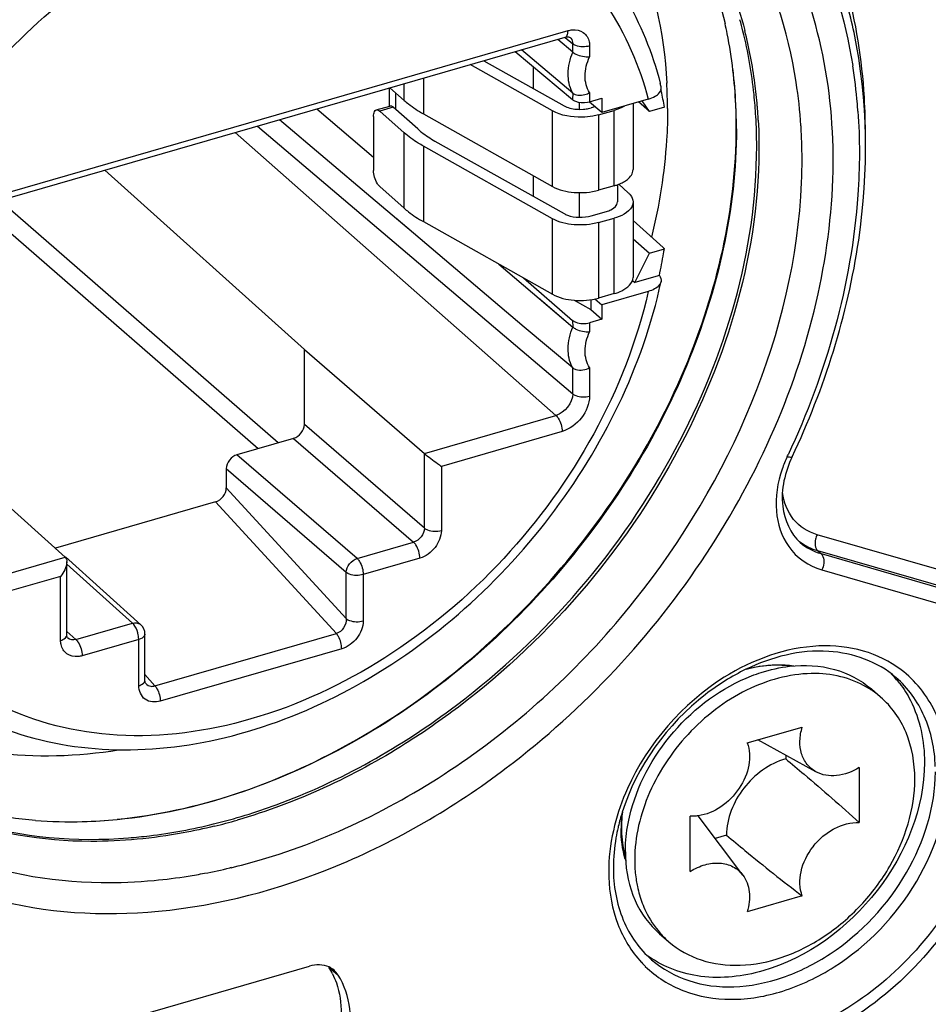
# Model space of a CAD drawing. Header units: millimetres. Extents: x 0 to 420, y 0 to 297.
# Tile 302 of 502: x 353.16 to 354.62, y 130.99 to 132.57. Entities that reach past the tile are written whole.
import ezdxf

# ---------------------------------------------------------------- set-up
doc = ezdxf.new("R2010")
doc.units = ezdxf.units.MM
doc.header["$LTSCALE"] = 23.1
doc.layers.get('0').update_dxf_attribs({"linetype": 'CONTINUOUS'})

msp = doc.modelspace()

# ---------------------------------------------------------------- linework, layer by layer
at = {"color": 7, "linetype": 'CONTINUOUS'}
for p, q in [((353.0142, 132.2458), (354.0335, 132.54)), ((353.0186, 132.2563), (354.0379, 132.5506)), ((354.0332, 132.5397), (354.0454, 132.5295)), ((354.0335, 132.54), (354.0362, 132.5406)), ((354.0362, 132.5406), (354.0384, 132.5406)), ((354.0377, 132.5473), (354.0379, 132.5506)), ((354.0384, 132.5406), (354.0398, 132.5403)), ((354.0398, 132.5403), (354.0408, 132.5398)), ((354.0408, 132.5398), (354.041, 132.5396)), ((354.0409, 132.5397), (354.041, 132.5396)), ((354.0454, 132.5161), (354.0214, 132.5365)), ((354.0454, 132.5161), (354.0454, 132.5295)), ((354.0726, 132.5259), (354.0726, 132.5083)), ((353.953, 132.5168), (354.0453, 132.4397)), ((354.0454, 132.4503), (353.9632, 132.5198)), ((354.0454, 132.4503), (353.9632, 132.5198)), ((354.0128, 132.4216), (353.8805, 132.4959)), ((353.9026, 132.5023), (354.0314, 132.4299)), ((353.9822, 132.4575), (353.9822, 132.4924)), ((353.7745, 132.4384), (353.7745, 132.4653)), ((353.8054, 132.4742), (353.8054, 132.4169)), ((353.7509, 132.4293), (353.7509, 132.4584)), ((353.7745, 132.4384), (353.7516, 132.4587)), ((353.7605, 132.4508), (353.7605, 132.4243)), ((354.0454, 132.4503), (354.0445, 132.4519)), ((354.0454, 132.4503), (354.0453, 132.4397)), ((354.0726, 132.4509), (354.0726, 132.4363)), ((353.7297, 132.4232), (353.7515, 132.4293)), ((354.0314, 132.4299), (354.0358, 132.4278)), ((354.0564, 132.4241), (354.0564, 132.4354)), ((354.0689, 132.4355), (354.0726, 132.4363)), ((354.0921, 132.4189), (354.0722, 132.4358)), ((354.0726, 132.4363), (354.0921, 132.4419)), ((354.0921, 132.4419), (354.0921, 132.4189)), ((354.1668, 132.4404), (354.0921, 132.4189)), ((354.1424, 132.4334), (354.1424, 132.3273)), ((354.1687, 132.4206), (354.1509, 132.4359)), ((354.1687, 132.4206), (354.1569, 132.4376)), ((353.6342, 132.4248), (353.7253, 132.3471)), ((353.6342, 132.4248), (353.7253, 132.3471)), ((353.7569, 132.4274), (353.7352, 132.4213)), ((353.7352, 132.4213), (353.7745, 132.3865)), ((353.7963, 132.3926), (353.7569, 132.4274)), ((353.8054, 132.4169), (354.0128, 132.3003)), ((354.0128, 132.3003), (354.0128, 132.4216)), ((354.057, 132.4241), (354.0629, 132.4242)), ((354.0812, 132.4281), (354.0752, 132.4264)), ((354.0871, 132.4154), (354.1119, 132.4224)), ((354.0871, 132.4154), (354.0871, 132.2942)), ((354.1119, 132.3012), (354.1119, 132.4224)), ((354.1929, 132.4276), (354.1687, 132.4206)), ((353.7208, 132.2831), (353.5739, 132.4073)), ((353.7253, 132.4127), (353.7253, 132.326)), ((354.0185, 131.9325), (353.5028, 132.3868)), ((353.5386, 132.3972), (354.0454, 131.967)), ((353.7745, 132.2652), (353.7745, 132.3865)), ((354.413, 132.3842), (354.4129, 132.3852)), ((354.413, 132.3842), (354.413, 132.3852)), ((353.824, 132.3732), (354.0314, 132.2567)), ((354.0128, 132.2484), (353.8054, 132.3649)), ((353.8054, 132.3649), (353.8054, 132.2437)), ((353.2934, 132.3264), (353.6141, 132.0381)), ((353.9822, 132.2843), (353.9822, 132.3175)), ((354.1174, 132.303), (354.1174, 132.2753)), ((354.1193, 132.3037), (354.1346, 132.2901)), ((353.7745, 132.2652), (353.7352, 132.3)), ((354.0564, 132.2509), (354.0564, 132.2903)), ((354.1119, 132.3012), (354.0871, 132.2942)), ((353.5722, 131.8884), (353.1241, 132.2775)), ((353.7895, 132.225), (353.7208, 132.2831)), ((354.1424, 132.2753), (354.1424, 132.1541)), ((353.0918, 132.2682), (353.5399, 131.8791)), ((354.0752, 132.2532), (354.0996, 132.2601)), ((353.7895, 132.225), (353.761, 132.2491)), ((353.8054, 132.2437), (354.0128, 132.1271)), ((354.0128, 132.1271), (354.0128, 132.2484)), ((354.0871, 132.2422), (354.1119, 132.2492)), ((354.0871, 132.2422), (354.0871, 132.121)), ((354.1119, 132.128), (354.1119, 132.2492)), ((354.1906, 132.2019), (354.1424, 132.2454)), ((354.1906, 132.2019), (354.1424, 132.2454)), ((353.9676, 132.0744), (353.7895, 132.225)), ((354.1424, 132.2163), (354.1687, 132.1929)), ((354.1454, 132.1458), (354.1687, 132.1929)), ((354.1687, 132.1929), (354.1927, 132.1998)), ((354.1927, 132.1998), (354.1906, 132.2019)), ((353.9267, 132.1755), (354.0454, 132.0744)), ((353.9664, 132.1532), (354.0453, 132.085)), ((354.1414, 132.1493), (354.1454, 132.1458)), ((354.1847, 132.1571), (354.1454, 132.1458)), ((354.1668, 132.1315), (354.0921, 132.1099)), ((353.9902, 132.1214), (354.0004, 132.1127)), ((354.0004, 132.1127), (354.0454, 132.0744)), ((354.0476, 132.1175), (354.0746, 132.1023)), ((354.0746, 132.1184), (354.0746, 132.1023)), ((354.0811, 132.1196), (354.0921, 132.1099)), ((354.1119, 132.128), (354.0871, 132.121)), ((354.0746, 132.1023), (354.0921, 132.0869)), ((354.0921, 132.1099), (354.0921, 132.0869)), ((354.0453, 132.085), (354.0454, 132.0744)), ((354.0921, 132.0869), (354.0726, 132.0813)), ((354.0726, 132.0813), (354.0726, 132.0667)), ((354.0454, 132.0087), (353.9676, 132.0744)), ((354.0454, 132.0087), (353.9676, 132.0744)), ((353.6141, 132.0381), (353.807, 131.8714)), ((353.6141, 131.9179), (353.6141, 132.0381)), ((354.0454, 132.0087), (354.0445, 132.0102)), ((354.0454, 131.967), (354.0454, 132.0087)), ((354.0726, 132.0092), (354.0726, 131.9635)), ((353.807, 131.8714), (354.0185, 131.9325)), ((353.807, 131.7512), (353.6141, 131.9179)), ((353.5968, 131.8955), (353.5058, 131.8693)), ((353.5968, 131.8955), (353.7897, 131.7289)), ((354.0284, 131.9066), (353.8343, 131.8505)), ((353.2297, 131.7048), (353.0425, 131.8731)), ((353.6988, 131.7026), (353.5058, 131.8693)), ((353.807, 131.7512), (353.807, 131.8714)), ((353.4885, 131.847), (353.6814, 131.6803)), ((353.4885, 131.847), (353.4885, 131.8159)), ((353.8343, 131.8505), (353.8343, 131.7476)), ((353.6815, 131.6059), (353.4885, 131.8159)), ((353.4712, 131.7935), (353.2142, 131.7193)), ((353.4712, 131.7935), (353.6655, 131.582)), ((354.7253, 131.6579), (354.4381, 131.7408)), ((353.6988, 131.7026), (353.7897, 131.7289)), ((353.0182, 131.6437), (353.2297, 131.7048)), ((353.3513, 131.5961), (353.23, 131.7051)), ((353.7996, 131.703), (353.7087, 131.6767)), ((354.7369, 131.6288), (354.4395, 131.7146)), ((354.4395, 131.7146), (354.4445, 131.7103)), ((354.4445, 131.7103), (354.7225, 131.63)), ((353.2323, 131.5796), (353.2323, 131.6975)), ((353.2323, 131.6935), (353.3379, 131.5985)), ((353.2223, 131.6738), (353.0282, 131.6178)), ((353.2223, 131.5709), (353.2223, 131.6738)), ((353.6815, 131.6059), (353.6814, 131.6803)), ((353.7087, 131.6767), (353.7087, 131.6023)), ((354.4458, 131.6841), (354.7239, 131.6039)), ((353.247, 131.5722), (353.3379, 131.5985)), ((353.3399, 131.5964), (353.3379, 131.5985)), ((353.3418, 131.5938), (353.3399, 131.5964)), ((353.3503, 131.5969), (353.3513, 131.5961)), ((353.247, 131.5722), (353.2323, 131.5854)), ((353.2325, 131.5776), (353.2323, 131.5796)), ((353.2329, 131.576), (353.2325, 131.5776)), ((353.2334, 131.575), (353.2329, 131.576)), ((353.2339, 131.5746), (353.2334, 131.575)), ((353.3479, 131.5726), (353.3477, 131.5761)), ((353.3579, 131.5068), (353.3579, 131.5812)), ((353.3739, 131.4978), (353.6655, 131.582)), ((353.3479, 131.5726), (353.2569, 131.5463)), ((353.3479, 131.4981), (353.3479, 131.5726)), ((353.6741, 131.5574), (353.3825, 131.4732)), ((353.3739, 131.4978), (353.3579, 131.5159)), ((353.358, 131.5051), (353.3579, 131.5068)), ((353.3584, 131.5032), (353.358, 131.5051)), ((353.359, 131.5021), (353.3584, 131.5032)), ((353.3593, 131.5017), (353.359, 131.5021)), ((354.5254, 131.4929), (354.5404, 131.4799)), ((354.3259, 131.4063), (354.4144, 131.4318)), ((354.4364, 131.3598), (354.3427, 131.4111)), ((354.3877, 131.3865), (354.3877, 131.3808)), ((354.5059, 131.3668), (354.5059, 131.2783)), ((354.2344, 131.1999), (354.2344, 131.2884)), ((354.3189, 131.1939), (354.2473, 131.2892)), ((354.2925, 131.258), (354.2746, 131.2529)), ((353.4944, 131.2063), (353.4962, 131.2068)), ((353.4944, 131.2054), (353.4962, 131.2059)), ((354.1032, 131.1966), (354.1033, 131.1922)), ((354.4144, 131.1604), (354.3259, 131.1349)), ((354.1849, 131.0998), (354.1999, 131.0868)), ((352.6716, 130.7733), (353.6225, 131.0477)), ((353.6535, 131.0462), (353.6685, 131.0332))]:
    msp.add_line(p, q, dxfattribs=at)
for centre, radius, start, end in [((353.7233, 132.3857), 0.791, 11.7903, 18.7657), ((353.6048, 132.4066), 0.7028, 11.3983, 12.7679), ((353.6125, 132.4083), 0.6949, 11.3872, 12.7715), ((353.66, 132.3838), 0.6796, 14.1494, 15.7399), ((353.5734, 132.4006), 0.7347, 6.7758, 11.3728), ((353.5809, 132.4023), 0.727, 6.7072, 11.3609), ((353.6269, 132.3735), 0.7173, 7.4408, 14.2935), ((354.0336, 132.5308), 0.0116, 39.7691, 49.9639), ((353.6445, 132.3602), 0.8615, 4.8593, 8.9509), ((353.5264, 132.395), 0.7821, 2.72, 6.7817), ((353.5321, 132.3965), 0.7762, 2.5819, 6.712), ((353.6274, 132.3227), 0.5767, 13.8251, 14.3908), ((353.4475, 132.4263), 0.7502, 2.6642, 3.0668), ((353.4331, 132.4257), 0.7646, 0.1595, 2.6576), ((353.5773, 132.3665), 0.7674, 4.6967, 7.4797), ((353.6164, 132.3466), 0.7974, 3.701, 8.7232), ((353.6235, 132.3282), 0.578, 12.4772, 12.7479), ((353.6177, 132.3269), 0.5839, 11.2035, 12.4755), ((353.608, 132.325), 0.5938, 9.9455, 11.2034), ((353.4926, 132.3932), 0.8159, 0.3817, 2.7324), ((353.5548, 132.3645), 0.79, 3.4983, 4.7042), ((353.6139, 132.3573), 0.8922, 4.1057, 4.8784), ((354.0584, 132.4849), 0.0608, 274.1924, 281.9508), ((354.0592, 132.4815), 0.0573, 281.9173, 286.2395), ((353.4203, 132.4256), 0.7774, 360, 0.166), ((353.4735, 132.393), 0.835, 0.0002, 0.3872), ((353.5257, 132.3649), 0.8154, 359.9882, 3.3597), ((353.5455, 132.3639), 0.7993, 3.0809, 3.4999), ((353.588, 132.3444), 0.826, 3.5161, 3.7288), ((353.583, 132.3441), 0.8309, 2.835, 3.5157), ((353.5543, 132.3429), 0.8597, 359.2653, 2.7527), ((353.5191, 132.3432), 0.8949, 357.6558, 359.2777), ((354.0895, 132.3806), 0.0825, 285.7548, 289.8099), ((354.0919, 132.3738), 0.0753, 289.8456, 291.3167), ((353.388, 132.3283), 0.8148, 347.8779, 350.4234), ((353.4063, 132.3251), 0.7963, 350.4312, 350.9483), ((354.5728, 131.7799), 0.2019, 154.7745, 160.8234), ((353.175, 132.4378), 1.343, 334.7988, 334.9418), ((354.4614, 131.7962), 0.0842, 232.2307, 233.5939), ((353.2139, 131.6975), 0.0184, 356.4184, 359.9928), ((353.2271, 131.5795), 0.00516, 351.6456, 1.2109), ((353.3064, 131.5718), 0.0415, 5.9888, 10.8929), ((354.435, 131.3973), 0.1714, 37.4952, 44.4989), ((353.3527, 131.5067), 0.00516, 351.644, 1.2108), ((354.4436, 131.368), 0.1479, 56.8211, 57.7117), ((354.4441, 131.3687), 0.1471, 49.1241, 56.8228), ((354.4373, 131.1966), 0.3274, 162.5342, 166.7197), ((354.3336, 131.2683), 0.2105, 173.1696, 178.4719), ((354.3282, 131.2702), 0.2045, 173.0593, 179.9233), ((353.2383, 131.9998), 0.7202, 265.4936, 271.5866), ((353.2389, 132.0069), 0.7273, 265.4907, 271.4422), ((353.2377, 132.0607), 0.7811, 271.4286, 275.5575), ((353.237, 132.0558), 0.7762, 271.5695, 275.6315), ((353.249, 132.1727), 0.9269, 283.7438, 286.108), ((354.4256, 131.1995), 0.3154, 166.7437, 167.0257), ((354.3233, 131.2687), 0.2002, 178.5131, 179.9972), ((354.2814, 131.2663), 0.1574, 192.9969, 194.3934), ((354.2782, 131.2655), 0.154, 194.3933, 196.0427), ((354.351, 131.2313), 0.221, 179.9951, 182.1666), ((353.2742, 132.1401), 0.9603, 283.3665, 286.1441), ((354.2801, 131.2631), 0.1565, 196.1806, 196.9763), ((353.2877, 132.0777), 0.8963, 278.9713, 280.6654), ((353.2823, 132.106), 0.9252, 280.6698, 283.2517), ((354.3771, 131.1995), 0.2739, 178.567, 179.9968), ((354.4661, 131.199), 0.3629, 179.9225, 180.3872), ((353.2984, 131.9825), 0.8006, 269.2172, 275.3368), ((353.2933, 132.0408), 0.8591, 275.3137, 278.9852), ((354.1661, 131.1954), 0.0628, 182.9204, 184.2388), ((354.2961, 131.1978), 0.1469, 221.4041, 229.1018), ((354.2868, 131.1751), 0.1785, 222.8199, 225.7385), ((354.2658, 131.2017), 0.17, 234.0453, 234.5749), ((353.5496, 130.9821), 0.1221, 25.8344, 31.6767), ((353.639, 131.015), 0.0346, 31.7325, 48.8125)]:
    msp.add_arc(centre, radius, start, end, dxfattribs=at)
for centre, major_axis, ratio, start_param, end_param in [((353.5968, 131.9129), (0.0131, 0.0151), 0.750057, -2.284463, -0.713705), ((353.5058, 131.852), (0.0131, 0.0151), 0.750057, 0.857091, 2.427888), ((353.4712, 131.811), (0.0129, 0.0154), 0.751826, -2.300969, -0.731387)]:
    msp.add_ellipse(centre, major_axis=major_axis, ratio=ratio, start_param=start_param, end_param=end_param, dxfattribs=at)
for points, knots in [([(354.0023, 132.8866), (354.0603, 132.8375), (354.1578, 132.7062), (354.1923, 132.5479), (354.1966, 132.4664)], [0, 0, 0, 0, 0.482266, 1, 1, 1, 1]), ([(354.4047, 132.4676), (354.3919, 132.5508), (354.3396, 132.7108), (354.2265, 132.8371), (354.162, 132.8839)], [0, 0, 0, 0, 0.513676, 1, 1, 1, 1]), ([(353.9387, 131.3661), (354.0638, 131.4607), (354.2789, 131.6908), (354.4366, 132.0452), (354.4717, 132.3337), (354.4509, 132.5338), (354.3839, 132.7123), (354.3088, 132.8112), (354.2659, 132.8528)], [0, 0, 0, 0, 0.276361, 0.543528, 0.668097, 0.78488, 0.894685, 1, 1, 1, 1]), ([(354.1355, 132.8527), (354.1736, 132.8141), (354.2398, 132.7229), (354.2777, 132.6171), (354.2902, 132.5619)], [0, 0, 0, 0, 0.489292, 1, 1, 1, 1]), ([(353.6667, 132.7838), (353.7241, 132.788), (353.8377, 132.7805), (353.992, 132.7135), (354.1088, 132.5955), (354.1529, 132.4938), (354.1668, 132.4404)], [0, 0, 0, 0, 0.262037, 0.507652, 0.748964, 1, 1, 1, 1]), ([(354.3901, 132.7772), (354.4035, 132.7565), (354.4535, 132.6686), (354.4835, 132.5698), (354.4955, 132.4943)], [0, 0, 0, 0, 0.243081, 1, 1, 1, 1]), ([(353.1676, 132.7715), (353.1143, 132.7308), (352.917, 132.5544), (352.7714, 132.3182), (352.7133, 132.1296)], [0, 0, 0, 0, 0.253701, 1, 1, 1, 1]), ([(352.8758, 132.2158), (352.9206, 132.3302), (353.0548, 132.5421), (353.2523, 132.6969), (353.3613, 132.7521)], [0, 0, 0, 0, 0.50147, 1, 1, 1, 1]), ([(354.0356, 132.7186), (354.0721, 132.6862), (354.136, 132.6081), (354.1735, 132.5148), (354.186, 132.466)], [0, 0, 0, 0, 0.491741, 1, 1, 1, 1]), ([(354.2466, 132.7282), (354.2551, 132.7148), (354.2871, 132.6589), (354.3099, 132.5977), (354.322, 132.5506)], [0, 0, 0, 0, 0.245152, 1, 1, 1, 1]), ([(352.8898, 132.0718), (352.9199, 132.2049), (353.0486, 132.459), (353.2663, 132.6416), (353.3899, 132.7039)], [0, 0, 0, 0, 0.496445, 1, 1, 1, 1]), ([(354.5158, 132.38), (354.5159, 132.4011), (354.5139, 132.483), (354.501, 132.5648), (354.4847, 132.6235)], [0, 0, 0, 0, 0.257381, 1, 1, 1, 1]), ([(354.0335, 132.5401), (354.0354, 132.5406), (354.0371, 132.5437), (354.0376, 132.5464), (354.0377, 132.5473)], [0, 0, 0, 0, 0.684273, 1, 1, 1, 1]), ([(354.0379, 132.5506), (354.0401, 132.5512), (354.0483, 132.5529), (354.0575, 132.551), (354.0624, 132.5475)], [0, 0, 0, 0, 0.273461, 1, 1, 1, 1]), ([(354.0624, 132.5475), (354.0672, 132.5441), (354.0719, 132.5362), (354.0726, 132.5281), (354.0726, 132.5259)], [0, 0, 0, 0, 0.729031, 1, 1, 1, 1]), ([(354.3397, 132.4127), (354.339, 132.4244), (354.3353, 132.4706), (354.3274, 132.5164), (354.3189, 132.5499)], [0, 0, 0, 0, 0.254787, 1, 1, 1, 1]), ([(354.3982, 131.8661), (354.4499, 131.9758), (354.5219, 132.2005), (354.5204, 132.4385), (354.4976, 132.5473)], [0, 0, 0, 0, 0.521697, 1, 1, 1, 1]), ([(354.0726, 132.5259), (354.0655, 132.5239), (354.0553, 132.5241), (354.0468, 132.5283), (354.0454, 132.5295)], [0, 0, 0, 0, 0.794699, 1, 1, 1, 1]), ([(354.0454, 132.5161), (354.0469, 132.5147), (354.0553, 132.51), (354.0651, 132.5081), (354.0726, 132.5083)], [0, 0, 0, 0, 0.215569, 1, 1, 1, 1]), ([(354.1781, 132.4451), (354.1793, 132.4458), (354.1831, 132.4485), (354.1864, 132.4525), (354.1874, 132.4557)], [0, 0, 0, 0, 0.290948, 1, 1, 1, 1]), ([(353.3131, 131.2833), (353.4435, 131.2961), (353.7106, 131.39), (354.0359, 131.662), (354.2587, 132.0229), (354.3134, 132.3006), (354.3075, 132.4315)], [0, 0, 0, 0, 0.239131, 0.499995, 0.760862, 1, 1, 1, 1]), ([(353.7745, 132.4384), (353.7768, 132.4365), (353.7864, 132.4284), (353.797, 132.4216), (353.8054, 132.4169)], [0, 0, 0, 0, 0.236187, 1, 1, 1, 1]), ([(354.0453, 132.4397), (354.0466, 132.4387), (354.0539, 132.4348), (354.0626, 132.4344), (354.0689, 132.4355)], [0, 0, 0, 0, 0.207699, 1, 1, 1, 1]), ([(353.7253, 132.4127), (353.7253, 132.414), (353.7255, 132.4177), (353.7272, 132.4225), (353.7297, 132.4232)], [0, 0, 0, 0, 0.338154, 1, 1, 1, 1]), ([(354.0776, 132.4133), (354.0719, 132.4122), (354.0501, 132.4102), (354.0269, 132.4137), (354.0128, 132.4216)], [0, 0, 0, 0, 0.264676, 1, 1, 1, 1]), ([(354.1979, 132.4256), (354.1979, 132.4086), (354.1956, 132.3391), (354.1845, 132.2699), (354.172, 132.2188)], [0, 0, 0, 0, 0.24352, 1, 1, 1, 1]), ([(354.5038, 132.4212), (354.507, 132.3764), (354.5064, 132.187), (354.4526, 131.9996), (354.3916, 131.869)], [0, 0, 0, 0, 0.237468, 1, 1, 1, 1]), ([(354.3436, 132.4069), (354.353, 132.2328), (354.2551, 131.8636), (354.0121, 131.5777), (353.8617, 131.4639)], [0, 0, 0, 0, 0.480447, 1, 1, 1, 1]), ([(354.3085, 132.393), (354.3085, 132.2636), (354.2463, 131.9937), (354.0215, 131.6454), (353.701, 131.3848), (353.4406, 131.2956), (353.3134, 131.2832)], [0, 0, 0, 0, 0.241498, 0.501974, 0.761308, 1, 1, 1, 1]), ([(353.8054, 132.3649), (353.8025, 132.3665), (353.7917, 132.3729), (353.7815, 132.3803), (353.7745, 132.3865)], [0, 0, 0, 0, 0.264143, 1, 1, 1, 1]), ([(353.7963, 132.3926), (353.7983, 132.3908), (353.807, 132.3836), (353.8165, 132.3774), (353.824, 132.3732)], [0, 0, 0, 0, 0.236187, 1, 1, 1, 1]), ([(353.8587, 131.467), (354.0024, 131.5757), (354.2373, 131.8474), (354.3411, 132.1966), (354.3411, 132.3647)], [0, 0, 0, 0, 0.517244, 1, 1, 1, 1]), ([(353.7352, 132.3), (353.7337, 132.3013), (353.728, 132.309), (353.7253, 132.3186), (353.7253, 132.326)], [0, 0, 0, 0, 0.212198, 1, 1, 1, 1]), ([(354.1267, 132.3071), (354.129, 132.3083), (354.1363, 132.3129), (354.1424, 132.3212), (354.1424, 132.3273)], [0, 0, 0, 0, 0.305977, 1, 1, 1, 1]), ([(353.5412, 131.2177), (353.657, 131.2512), (353.8836, 131.3645), (354.2418, 131.7001), (354.4034, 132.0659), (354.4133, 132.3066)], [0, 0, 0, 0, 0.246736, 0.50699, 1, 1, 1, 1]), ([(354.0128, 132.3003), (354.0233, 132.2944), (354.0488, 132.2887), (354.0744, 132.2906), (354.0871, 132.2942)], [0, 0, 0, 0, 0.478862, 1, 1, 1, 1]), ([(354.1346, 132.2901), (354.1358, 132.2891), (354.1398, 132.2851), (354.1424, 132.2794), (354.1424, 132.2754)], [0, 0, 0, 0, 0.284335, 1, 1, 1, 1]), ([(354.0996, 132.2601), (354.1021, 132.2608), (354.1094, 132.2633), (354.1174, 132.2699), (354.1174, 132.2753)], [0, 0, 0, 0, 0.32576, 1, 1, 1, 1]), ([(354.1424, 132.2754), (354.1424, 132.2727), (354.1381, 132.2587), (354.1228, 132.2523), (354.1119, 132.2492)], [0, 0, 0, 0, 0.193494, 1, 1, 1, 1]), ([(353.7745, 132.2652), (353.7768, 132.2632), (353.7864, 132.2552), (353.797, 132.2484), (353.8054, 132.2437)], [0, 0, 0, 0, 0.236187, 1, 1, 1, 1]), ([(354.0871, 132.2422), (354.0744, 132.2386), (354.0488, 132.2368), (354.0233, 132.2425), (354.0128, 132.2484)], [0, 0, 0, 0, 0.521138, 1, 1, 1, 1]), ([(352.9902, 131.5113), (353.0334, 131.4749), (353.1363, 131.4165), (353.315, 131.3861), (353.505, 131.4109), (353.7592, 131.5139), (354.0295, 131.7497), (354.1579, 132.0111), (354.1874, 132.1473)], [0, 0, 0, 0, 0.107205, 0.219107, 0.338623, 0.466237, 0.735427, 1, 1, 1, 1]), ([(354.1119, 132.128), (354.1163, 132.1292), (354.1288, 132.1335), (354.1424, 132.1449), (354.1424, 132.1541)], [0, 0, 0, 0, 0.326154, 1, 1, 1, 1]), ([(354.1874, 132.1473), (354.187, 132.1456), (354.1827, 132.1375), (354.1736, 132.1335), (354.1668, 132.1315)], [0, 0, 0, 0, 0.198772, 1, 1, 1, 1]), ([(354.1668, 132.1315), (354.131, 131.973), (354.0028, 131.7463), (353.7528, 131.5366), (353.5381, 131.4355), (353.3194, 131.4054), (353.1183, 131.4536), (352.9624, 131.5797), (352.9062, 131.6998), (352.8898, 131.7629)], [0, 0, 0, 0, 0.275282, 0.415954, 0.549358, 0.671572, 0.783076, 0.889656, 1, 1, 1, 1]), ([(354.0128, 132.1271), (354.0233, 132.1212), (354.0488, 132.1155), (354.0744, 132.1174), (354.0871, 132.121)], [0, 0, 0, 0, 0.478862, 1, 1, 1, 1]), ([(354.0453, 132.085), (354.0468, 132.0837), (354.0553, 132.0793), (354.0655, 132.0792), (354.0726, 132.0813)], [0, 0, 0, 0, 0.212092, 1, 1, 1, 1]), ([(354.0454, 132.0744), (354.0469, 132.0731), (354.0553, 132.0683), (354.0651, 132.0664), (354.0726, 132.0667)], [0, 0, 0, 0, 0.215573, 1, 1, 1, 1]), ([(354.0454, 132.0087), (354.0468, 132.0074), (354.0557, 132.0035), (354.0661, 132.0057), (354.0726, 132.0092)], [0, 0, 0, 0, 0.20874, 1, 1, 1, 1]), ([(354.0726, 131.9635), (354.0723, 131.9511), (354.0623, 131.926), (354.0405, 131.9104), (354.0284, 131.9066)], [0, 0, 0, 0, 0.494152, 1, 1, 1, 1]), ([(354.0454, 131.967), (354.0468, 131.9658), (354.0553, 131.9616), (354.0655, 131.9614), (354.0726, 131.9635)], [0, 0, 0, 0, 0.2053, 1, 1, 1, 1]), ([(354.0185, 131.9325), (354.02, 131.9312), (354.0256, 131.9236), (354.0284, 131.914), (354.0284, 131.9066)], [0, 0, 0, 0, 0.207418, 1, 1, 1, 1]), ([(353.807, 131.8714), (353.8137, 131.8656), (353.8229, 131.8588), (353.8322, 131.852), (353.8343, 131.8505)], [0, 0, 0, 0, 0.772816, 1, 1, 1, 1]), ([(354.3982, 131.8661), (354.3867, 131.8416), (354.3738, 131.7919), (354.395, 131.7423), (354.4112, 131.7282)], [0, 0, 0, 0, 0.557411, 1, 1, 1, 1]), ([(354.3982, 131.8661), (354.3981, 131.8658), (354.3955, 131.8642), (354.3925, 131.8654), (354.3901, 131.866)], [0, 0, 0, 0, 0.133956, 1, 1, 1, 1]), ([(354.3821, 131.8463), (354.3746, 131.8247), (354.3672, 131.7812), (354.3809, 131.7381), (354.3925, 131.7217)], [0, 0, 0, 0, 0.531585, 1, 1, 1, 1]), ([(354.4381, 131.7408), (354.4237, 131.745), (354.396, 131.7627), (354.3846, 131.7932), (354.3827, 131.8087)], [0, 0, 0, 0, 0.489458, 1, 1, 1, 1]), ([(353.807, 131.7512), (353.8085, 131.7499), (353.817, 131.7457), (353.8272, 131.7455), (353.8343, 131.7476)], [0, 0, 0, 0, 0.205297, 1, 1, 1, 1]), ([(354.4381, 131.7408), (354.437, 131.7385), (354.434, 131.7302), (354.4346, 131.7188), (354.4395, 131.7146)], [0, 0, 0, 0, 0.288506, 1, 1, 1, 1]), ([(353.7996, 131.703), (353.7996, 131.7104), (353.7968, 131.72), (353.7912, 131.7276), (353.7897, 131.7289)], [0, 0, 0, 0, 0.792576, 1, 1, 1, 1]), ([(353.6988, 131.7026), (353.7003, 131.7013), (353.706, 131.6937), (353.7087, 131.6841), (353.7087, 131.6767)], [0, 0, 0, 0, 0.213614, 1, 1, 1, 1]), ([(354.4445, 131.7103), (354.4459, 131.7091), (354.4508, 131.7011), (354.449, 131.6906), (354.4458, 131.6841)], [0, 0, 0, 0, 0.206625, 1, 1, 1, 1]), ([(353.3154, 131.3946), (353.2495, 131.384), (353.1187, 131.3796), (352.9337, 131.4316), (352.7822, 131.5404), (352.7139, 131.6432), (352.6888, 131.6984)], [0, 0, 0, 0, 0.267438, 0.516725, 0.75675, 1, 1, 1, 1]), ([(353.7087, 131.6767), (353.7016, 131.6747), (353.6914, 131.6747), (353.6829, 131.679), (353.6814, 131.6803)], [0, 0, 0, 0, 0.788767, 1, 1, 1, 1]), ([(353.7087, 131.6023), (353.7085, 131.5925), (353.7008, 131.5727), (353.6836, 131.5604), (353.6741, 131.5574)], [0, 0, 0, 0, 0.49392, 1, 1, 1, 1]), ([(353.6815, 131.6059), (353.6829, 131.6046), (353.6914, 131.6004), (353.7016, 131.6002), (353.7087, 131.6023)], [0, 0, 0, 0, 0.205301, 1, 1, 1, 1]), ([(353.2223, 131.5709), (353.2235, 131.5713), (353.2274, 131.5727), (353.2318, 131.5758), (353.2322, 131.5787)], [0, 0, 0, 0, 0.299257, 1, 1, 1, 1]), ([(353.3579, 131.5812), (353.3579, 131.5803), (353.3565, 131.5757), (353.3514, 131.5736), (353.3479, 131.5726)], [0, 0, 0, 0, 0.193906, 1, 1, 1, 1]), ([(353.6741, 131.5574), (353.6741, 131.5642), (353.6716, 131.5732), (353.6668, 131.5805), (353.6655, 131.582)], [0, 0, 0, 0, 0.781186, 1, 1, 1, 1]), ([(353.2325, 131.5494), (353.2277, 131.5528), (353.223, 131.5607), (353.2223, 131.5687), (353.2223, 131.5709)], [0, 0, 0, 0, 0.729034, 1, 1, 1, 1]), ([(353.247, 131.5722), (353.2485, 131.5709), (353.2541, 131.5633), (353.2569, 131.5537), (353.2569, 131.5463)], [0, 0, 0, 0, 0.207424, 1, 1, 1, 1]), ([(354.5731, 131.5238), (354.5551, 131.5374), (354.5122, 131.5583), (354.4113, 131.5685), (354.3343, 131.54), (354.289, 131.5117)], [0, 0, 0, 0, 0.225431, 0.465122, 1, 1, 1, 1]), ([(353.2569, 131.5463), (353.2547, 131.5457), (353.2465, 131.544), (353.2374, 131.5459), (353.2325, 131.5494)], [0, 0, 0, 0, 0.273462, 1, 1, 1, 1]), ([(354.5649, 131.5115), (354.5357, 131.5368), (354.4497, 131.567), (354.3648, 131.5441), (354.3239, 131.5245)], [0, 0, 0, 0, 0.460067, 1, 1, 1, 1]), ([(354.3941, 131.5297), (354.3885, 131.5305), (354.365, 131.5321), (354.3413, 131.5289), (354.324, 131.5242)], [0, 0, 0, 0, 0.239158, 1, 1, 1, 1]), ([(354.3258, 131.5251), (354.3322, 131.5268), (354.3568, 131.5322), (354.3825, 131.5329), (354.4009, 131.5301)], [0, 0, 0, 0, 0.261107, 1, 1, 1, 1]), ([(354.333, 131.514), (354.338, 131.516), (354.3578, 131.523), (354.3785, 131.5276), (354.3939, 131.5293)], [0, 0, 0, 0, 0.257144, 1, 1, 1, 1]), ([(354.3939, 131.5293), (354.4179, 131.5321), (354.4656, 131.5298), (354.5084, 131.5075), (354.5254, 131.4929)], [0, 0, 0, 0, 0.51867, 1, 1, 1, 1]), ([(354.3239, 131.5245), (354.3009, 131.5134), (354.2134, 131.4589), (354.1481, 131.3686), (354.125, 131.2949)], [0, 0, 0, 0, 0.248474, 1, 1, 1, 1]), ([(354.1365, 131.2871), (354.1481, 131.3372), (354.1989, 131.4316), (354.2851, 131.4954), (354.333, 131.514)], [0, 0, 0, 0, 0.499991, 1, 1, 1, 1]), ([(354.4354, 131.5177), (354.4, 131.5182), (354.3247, 131.499), (354.2308, 131.4296), (354.1638, 131.3324), (354.145, 131.2553), (354.145, 131.2184)], [0, 0, 0, 0, 0.234335, 0.493286, 0.756196, 1, 1, 1, 1]), ([(354.5226, 131.493), (354.5101, 131.501), (354.4817, 131.5134), (354.4511, 131.5175), (354.4354, 131.5177)], [0, 0, 0, 0, 0.487585, 1, 1, 1, 1]), ([(354.6282, 131.3681), (354.6273, 131.3958), (354.6167, 131.4497), (354.5843, 131.4947), (354.5649, 131.5115)], [0, 0, 0, 0, 0.51859, 1, 1, 1, 1]), ([(354.6487, 131.3658), (354.6477, 131.3969), (354.6351, 131.4574), (354.5961, 131.5064), (354.5731, 131.5238)], [0, 0, 0, 0, 0.518785, 1, 1, 1, 1]), ([(353.3479, 131.4981), (353.3491, 131.4985), (353.353, 131.4999), (353.3573, 131.503), (353.3578, 131.5059)], [0, 0, 0, 0, 0.299255, 1, 1, 1, 1]), ([(353.3825, 131.4732), (353.3745, 131.4711), (353.3551, 131.4719), (353.3482, 131.4902), (353.3479, 131.4981)], [0, 0, 0, 0, 0.50795, 1, 1, 1, 1]), ([(353.3739, 131.4978), (353.3752, 131.4964), (353.38, 131.489), (353.3825, 131.48), (353.3825, 131.4732)], [0, 0, 0, 0, 0.218814, 1, 1, 1, 1]), ([(354.571, 131.5017), (354.5775, 131.4932), (354.6015, 131.4552), (354.6108, 131.409), (354.6108, 131.3749)], [0, 0, 0, 0, 0.239274, 1, 1, 1, 1]), ([(354.5953, 131.3484), (354.5953, 131.3737), (354.5888, 131.4116), (354.5651, 131.4547), (354.5491, 131.4723), (354.5403, 131.4799)], [0, 0, 0, 0, 0.518318, 0.761979, 1, 1, 1, 1]), ([(353.4683, 131.276), (353.5023, 131.2844), (353.6415, 131.3273), (353.7707, 131.4004), (353.8587, 131.467)], [0, 0, 0, 0, 0.240735, 1, 1, 1, 1]), ([(353.8617, 131.4639), (353.8342, 131.4431), (353.7245, 131.3671), (353.6013, 131.3097), (353.5062, 131.2822)], [0, 0, 0, 0, 0.258306, 1, 1, 1, 1]), ([(354.4364, 131.3598), (354.431, 131.3627), (354.421, 131.3712), (354.412, 131.3891), (354.4096, 131.4102), (354.4122, 131.4246), (354.4144, 131.4318)], [0, 0, 0, 0, 0.229498, 0.466171, 0.721774, 1, 1, 1, 1]), ([(353.2711, 131.248), (353.1931, 131.2482), (353.0397, 131.2729), (352.9066, 131.3553), (352.8532, 131.4061)], [0, 0, 0, 0, 0.513937, 1, 1, 1, 1]), ([(354.3259, 131.4063), (354.3301, 131.3952), (354.3311, 131.3684), (354.3148, 131.3315), (354.2859, 131.302), (354.2601, 131.2909), (354.2472, 131.2891)], [0, 0, 0, 0, 0.227, 0.484775, 0.751884, 1, 1, 1, 1]), ([(352.8706, 131.392), (352.9303, 131.3403), (353.0797, 131.2604), (353.247, 131.2471), (353.3313, 131.2537)], [0, 0, 0, 0, 0.482842, 1, 1, 1, 1]), ([(353.1817, 131.2818), (353.1252, 131.2863), (353.015, 131.3087), (352.9152, 131.3613), (352.8714, 131.3935)], [0, 0, 0, 0, 0.510735, 1, 1, 1, 1]), ([(354.7489, 131.4003), (354.7489, 131.2918), (354.6607, 131.0725), (354.4712, 130.9347), (354.3649, 130.904)], [0, 0, 0, 0, 0.49517, 1, 1, 1, 1]), ([(354.3877, 131.3808), (354.3614, 131.3732), (354.3146, 131.3389), (354.2925, 131.2848), (354.2925, 131.258)], [0, 0, 0, 0, 0.505913, 1, 1, 1, 1]), ([(354.6108, 131.3749), (354.6108, 131.3018), (354.5504, 131.1543), (354.4229, 131.0609), (354.351, 131.0401)], [0, 0, 0, 0, 0.494087, 1, 1, 1, 1]), ([(354.7239, 131.3787), (354.7239, 131.2808), (354.6429, 131.0833), (354.4723, 130.9582), (354.376, 130.9304)], [0, 0, 0, 0, 0.494087, 1, 1, 1, 1]), ([(354.3877, 131.3808), (354.3976, 131.3725), (354.4375, 131.3389), (354.4769, 131.3047), (354.5059, 131.2783)], [0, 0, 0, 0, 0.24752, 1, 1, 1, 1]), ([(352.8441, 131.3633), (352.8992, 131.3063), (353.0392, 131.2127), (353.2038, 131.1833), (353.2874, 131.182)], [0, 0, 0, 0, 0.486531, 1, 1, 1, 1]), ([(352.8868, 131.267), (352.9525, 131.2154), (353.1136, 131.1377), (353.3897, 131.1216), (353.6768, 131.1983), (353.8545, 131.3025), (353.9387, 131.3661)], [0, 0, 0, 0, 0.221759, 0.459657, 0.71997, 1, 1, 1, 1]), ([(354.1621, 131.0472), (354.1796, 131.0302), (354.2234, 131.0026), (354.3023, 130.9898), (354.3866, 131.0044), (354.4979, 131.0581), (354.6085, 131.1731), (354.6488, 131.2971), (354.6488, 131.357)], [0, 0, 0, 0, 0.104785, 0.215603, 0.336544, 0.467502, 0.742018, 1, 1, 1, 1]), ([(354.1721, 131.058), (354.1894, 131.043), (354.232, 131.0194), (354.3067, 131.0105), (354.3857, 131.0265), (354.4891, 131.079), (354.5912, 131.1877), (354.6283, 131.3037), (354.6283, 131.3598)], [0, 0, 0, 0, 0.104878, 0.216379, 0.337976, 0.4692, 0.743068, 1, 1, 1, 1]), ([(354.5059, 131.3668), (354.4949, 131.3599), (354.4718, 131.3506), (354.4462, 131.3544), (354.4364, 131.3598)], [0, 0, 0, 0, 0.535507, 1, 1, 1, 1]), ([(354.1999, 131.0868), (354.2149, 131.0738), (354.2518, 131.0534), (354.3165, 131.0456), (354.385, 131.0595), (354.4515, 131.0932), (354.5106, 131.1436), (354.5711, 131.2244), (354.5953, 131.2998), (354.5953, 131.3484)], [0, 0, 0, 0, 0.10469, 0.21599, 0.337371, 0.46836, 0.60546, 0.743529, 1, 1, 1, 1]), ([(353.3313, 131.2537), (353.3426, 131.2546), (353.3887, 131.2592), (353.4344, 131.2677), (353.4683, 131.276)], [0, 0, 0, 0, 0.245663, 1, 1, 1, 1]), ([(354.13, 131.2313), (354.13, 131.2359), (354.1306, 131.2547), (354.1333, 131.2733), (354.1365, 131.2871)], [0, 0, 0, 0, 0.243861, 1, 1, 1, 1]), ([(354.2472, 131.2891), (354.2462, 131.2889), (354.2419, 131.2884), (354.2376, 131.2883), (354.2344, 131.2884)], [0, 0, 0, 0, 0.255353, 1, 1, 1, 1]), ([(354.4144, 131.1604), (354.4098, 131.1726), (354.4096, 131.2022), (354.4261, 131.2348), (354.447, 131.2567), (354.4708, 131.273), (354.4923, 131.2789), (354.5059, 131.2783)], [0, 0, 0, 0, 0.229925, 0.492177, 0.62798, 0.760469, 1, 1, 1, 1]), ([(353.4692, 131.2723), (353.4526, 131.2683), (353.3875, 131.2543), (353.3206, 131.2478), (353.2711, 131.248)], [0, 0, 0, 0, 0.256711, 1, 1, 1, 1]), ([(354.1183, 131.2704), (354.117, 131.2649), (354.1127, 131.2437), (354.1107, 131.2221), (354.1107, 131.206)], [0, 0, 0, 0, 0.25715, 1, 1, 1, 1]), ([(354.2925, 131.258), (354.3024, 131.2498), (354.3425, 131.2165), (354.3831, 131.184), (354.4144, 131.1604)], [0, 0, 0, 0, 0.247792, 1, 1, 1, 1]), ([(354.1301, 131.223), (354.131, 131.1992), (354.1403, 131.1529), (354.1682, 131.1143), (354.1849, 131.0998)], [0, 0, 0, 0, 0.518352, 1, 1, 1, 1]), ([(354.145, 131.2184), (354.145, 131.2155), (354.1452, 131.2043), (354.1463, 131.1932), (354.1476, 131.185)], [0, 0, 0, 0, 0.254089, 1, 1, 1, 1]), ([(354.2344, 131.1999), (354.2418, 131.2045), (354.2572, 131.2116), (354.2813, 131.2147), (354.3034, 131.209), (354.3147, 131.1995), (354.3189, 131.1939)], [0, 0, 0, 0, 0.281703, 0.539416, 0.774577, 1, 1, 1, 1]), ([(354.1107, 131.206), (354.1107, 131.1774), (354.1198, 131.1218), (354.1524, 131.075), (354.1721, 131.058)], [0, 0, 0, 0, 0.523675, 1, 1, 1, 1]), ([(354.1034, 131.1907), (354.1042, 131.165), (354.1131, 131.1151), (354.1395, 131.0713), (354.1558, 131.0537)], [0, 0, 0, 0, 0.517772, 1, 1, 1, 1]), ([(354.1476, 131.185), (354.1481, 131.1818), (354.1504, 131.1695), (354.1539, 131.1575), (354.1572, 131.1488)], [0, 0, 0, 0, 0.25483, 1, 1, 1, 1]), ([(354.3189, 131.1939), (354.3247, 131.1863), (354.3319, 131.166), (354.3291, 131.1452), (354.3259, 131.1349)], [0, 0, 0, 0, 0.469288, 1, 1, 1, 1]), ([(354.1572, 131.1488), (354.1589, 131.1443), (354.1663, 131.1271), (354.1767, 131.1111), (354.1859, 131.1007)], [0, 0, 0, 0, 0.255424, 1, 1, 1, 1]), ([(354.351, 131.0401), (354.319, 131.0309), (354.2542, 131.0233), (354.1918, 131.0458), (354.1673, 131.0632)], [0, 0, 0, 0, 0.525466, 1, 1, 1, 1]), ([(353.6618, 131.0411), (353.6594, 131.0432), (353.6478, 131.0507), (353.6325, 131.0506), (353.6225, 131.0477)], [0, 0, 0, 0, 0.236899, 1, 1, 1, 1]), ([(353.6595, 131.0353), (353.6618, 131.0305), (353.6701, 131.0103), (353.6733, 130.9881), (353.6733, 130.9714)], [0, 0, 0, 0, 0.240759, 1, 1, 1, 1]), ([(353.6883, 130.9585), (353.6883, 130.9654), (353.6868, 130.9913), (353.6785, 131.017), (353.6685, 131.0332)], [0, 0, 0, 0, 0.263788, 1, 1, 1, 1])]:
    msp.add_open_spline(points, degree=3, knots=knots, dxfattribs=at)
for points in [[(354.0425, 132.5382), (354.0444, 132.5359), (354.0454, 132.5326), (354.0454, 132.5295)], [(354.038, 132.4811), (354.038, 132.493), (354.0408, 132.5051), (354.0454, 132.5161)], [(354.0652, 132.4775), (354.0652, 132.4881), (354.0681, 132.4988), (354.0726, 132.5083)], [(354.0445, 132.4519), (354.04, 132.4608), (354.038, 132.4711), (354.038, 132.4811)], [(354.0726, 132.4509), (354.0676, 132.4586), (354.0652, 132.4683), (354.0652, 132.4775)], [(354.0454, 132.4503), (354.0477, 132.4484), (354.0508, 132.4475), (354.0538, 132.4471)], [(354.0538, 132.4471), (354.0576, 132.4466), (354.0615, 132.447), (354.0651, 132.448)], [(354.0651, 132.448), (354.0677, 132.4486), (354.0702, 132.4496), (354.0726, 132.4509)], [(354.1668, 132.4404), (354.1707, 132.4416), (354.1746, 132.443), (354.1781, 132.4451)], [(354.1874, 132.4557), (354.1878, 132.4573), (354.1879, 132.4589), (354.1875, 132.4605)], [(353.7569, 132.4274), (353.7555, 132.4287), (353.7533, 132.4299), (353.7515, 132.4293)], [(354.1284, 132.4293), (354.1233, 132.4262), (354.1176, 132.4241), (354.1119, 132.4224)], [(353.7297, 132.4232), (353.7316, 132.4237), (353.7337, 132.4225), (353.7352, 132.4213)], [(354.0358, 132.4278), (354.0424, 132.4251), (354.0498, 132.4242), (354.057, 132.4241)], [(354.0871, 132.4154), (354.084, 132.4145), (354.0808, 132.4138), (354.0776, 132.4133)], [(354.1193, 132.3037), (354.1218, 132.3046), (354.1243, 132.3058), (354.1267, 132.3071)], [(354.0314, 132.2567), (354.0331, 132.2557), (354.0349, 132.2549), (354.0368, 132.2542)], [(354.0368, 132.2542), (354.0488, 132.2497), (354.0629, 132.2496), (354.0752, 132.2532)], [(354.1847, 132.1571), (354.1868, 132.1545), (354.1883, 132.1506), (354.1874, 132.1473)], [(354.038, 132.0394), (354.038, 132.0513), (354.0408, 132.0634), (354.0454, 132.0744)], [(354.0652, 132.0358), (354.0652, 132.0464), (354.0681, 132.0571), (354.0726, 132.0667)], [(354.0445, 132.0102), (354.04, 132.0191), (354.038, 132.0294), (354.038, 132.0394)], [(354.0726, 132.0092), (354.0676, 132.0169), (354.0652, 132.0266), (354.0652, 132.0358)], [(354.0454, 131.967), (354.0454, 131.9525), (354.0325, 131.9365), (354.0185, 131.9325)], [(353.807, 131.7512), (353.8071, 131.7418), (353.7988, 131.7314), (353.7897, 131.7289)], [(353.8343, 131.7476), (353.8342, 131.7379), (353.8301, 131.7279), (353.8241, 131.7202)], [(353.8241, 131.7202), (353.818, 131.7123), (353.8092, 131.7058), (353.7996, 131.703)], [(354.3925, 131.7217), (354.4051, 131.7039), (354.4249, 131.6902), (354.4458, 131.6841)], [(354.4112, 131.7282), (354.4207, 131.7199), (354.4324, 131.7138), (354.4445, 131.7103)], [(354.4395, 131.7146), (354.4295, 131.7175), (354.4198, 131.7222), (354.4114, 131.7284)], [(353.2297, 131.7048), (353.2316, 131.703), (353.2323, 131.7001), (353.2323, 131.6975)], [(353.6815, 131.6803), (353.6815, 131.6897), (353.6898, 131.7), (353.6988, 131.7026)], [(353.2323, 131.6964), (353.2318, 131.6882), (353.2273, 131.6803), (353.2223, 131.6738)], [(353.338, 131.5985), (353.3419, 131.5996), (353.3469, 131.5993), (353.3503, 131.5969)], [(353.3472, 131.5796), (353.3462, 131.5846), (353.3445, 131.5895), (353.3418, 131.5938)], [(353.3579, 131.5812), (353.3579, 131.5866), (353.3553, 131.5925), (353.3513, 131.5961)], [(353.6815, 131.6059), (353.6823, 131.5963), (353.6747, 131.5846), (353.6655, 131.582)], [(353.247, 131.5722), (353.2428, 131.5709), (353.2372, 131.5716), (353.2339, 131.5746)], [(354.289, 131.5117), (354.222, 131.4698), (354.1656, 131.405), (354.1333, 131.3328)], [(353.3593, 131.5016), (353.3613, 131.4993), (353.3643, 131.4977), (353.3673, 131.4973)], [(353.3673, 131.4973), (353.3695, 131.4969), (353.3718, 131.4972), (353.3739, 131.4978)], [(354.1333, 131.3328), (354.1248, 131.3137), (354.1178, 131.2938), (354.1127, 131.2735)], [(354.1127, 131.2735), (354.1072, 131.2516), (354.1039, 131.2289), (354.1033, 131.2064)], [(354.1298, 131.2194), (354.1252, 131.2354), (354.1231, 131.2522), (354.1231, 131.2687)], [(354.1237, 131.2704), (354.1237, 131.2572), (354.1251, 131.2438), (354.1281, 131.2309)]]:
    msp.add_open_spline(points, degree=3, dxfattribs=at)

doc.saveas('drawing.dxf')
